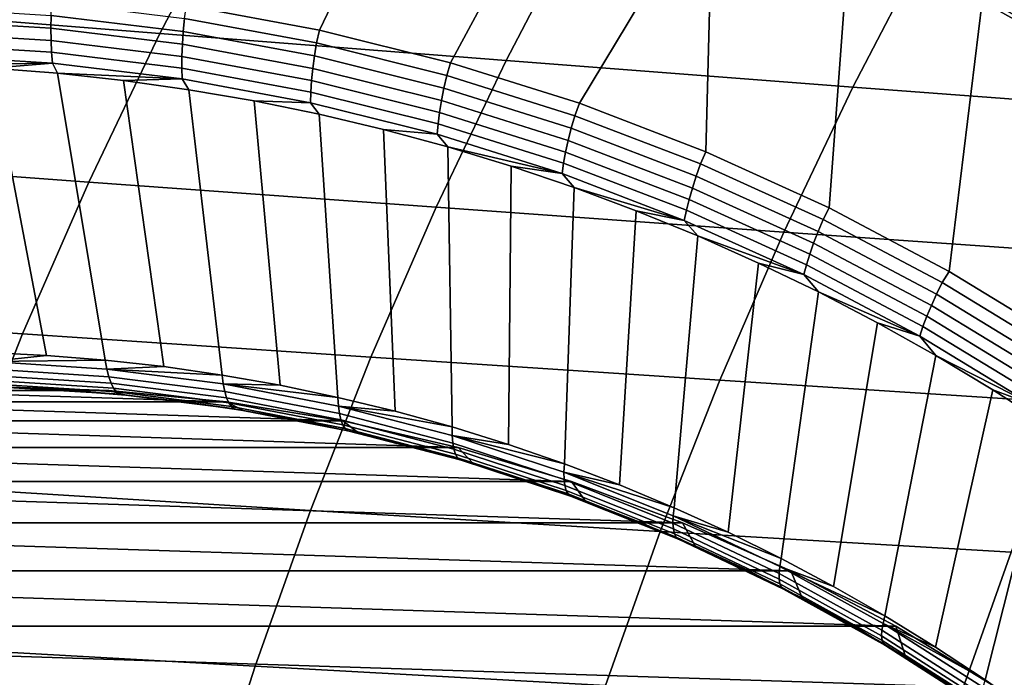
# Model space of a CAD drawing. Header units: metres. Extents: x -240 to 45, y -77 to 27.
# Tile 274 of 656: x -215.1 to -210.97, y 6.91 to 9.66. Entities that reach past the tile are written whole.
import ezdxf

# ---------------------------------------------------------------- set-up
doc = ezdxf.new("R2010")
doc.units = ezdxf.units.M
doc.layers.add('solid_102011X2', color=7, linetype='CONTINUOUS')

msp = doc.modelspace()

# ---------------------------------------------------------------- linework, layer by layer
at = {"layer": 'solid_102011X2'}
for points in [[(-213.369598, 10.606078, 271.397034), (-213.842484, 9.620847, 271.514954), (-214.399399, 9.724087, 271.653809), (-213.972244, 10.734349, 271.547302)], [(-212.775192, 10.441901, 271.24884), (-213.292496, 9.483761, 271.377808), (-213.842484, 9.620847, 271.514954), (-213.369598, 10.606078, 271.397034)], [(-212.191071, 10.242373, 271.10321), (-212.751358, 9.313312, 271.242889), (-213.292496, 9.483761, 271.377808), (-212.775192, 10.441901, 271.24884)], [(-214.193634, 10.214388, 308.056091), (-215.639435, 10.337092, 306.432983), (-215.96257, 9.721316, 306.670319), (-214.511658, 9.606099, 308.292389)], [(-212.745667, 10.093741, 309.667725), (-214.193634, 10.214388, 308.056091), (-214.511658, 9.606099, 308.292389), (-213.058823, 9.492807, 309.90274)], [(-212.191071, 10.242373, 271.10321), (-212.220993, 9.1101, 271.110657), (-212.751358, 9.313312, 271.242889)], [(-211.619186, 10.008168, 270.960602), (-211.703232, 8.874837, 270.981567), (-212.220993, 9.1101, 271.110657), (-212.191071, 10.242373, 271.10321)], [(-211.294891, 9.975273, 311.271484), (-212.745667, 10.093741, 309.667725), (-213.058823, 9.492807, 309.90274), (-211.603363, 9.381544, 311.505005)], [(-211.061493, 9.740082, 270.821564), (-211.199921, 8.608352, 270.856079), (-211.703232, 8.874837, 270.981567), (-211.619186, 10.008168, 270.960602)], [(-209.839279, 9.85908, 312.872253), (-211.294891, 9.975273, 311.271484), (-211.603363, 9.381544, 311.505005), (-210.143127, 9.272395, 313.104248)], [(-211.054642, 9.756164, 270.821411), (-210.512283, 9.454781, 270.686188), (-210.519867, 9.439021, 270.686523), (-211.061493, 9.740082, 270.821564)], [(-211.046219, 9.771225, 270.823975), (-210.503006, 9.469377, 270.688538), (-210.512283, 9.454781, 270.686188), (-211.054642, 9.756164, 270.821411)], [(-210.847702, 9.684622, 270.782074), (-210.503006, 9.469377, 270.688538), (-211.046219, 9.771225, 270.823975)], [(-214.511658, 9.606099, 308.292389), (-215.96257, 9.721316, 306.670319), (-216.265625, 9.09062, 306.892883), (-214.809921, 8.983034, 308.514008)], [(-214.969406, 9.628588, 271.82486), (-215.524323, 9.662528, 271.963226), (-215.526535, 9.716434, 271.947754), (-214.968521, 9.682305, 271.808624)], [(-214.413437, 9.614166, 271.670227), (-214.968521, 9.682305, 271.808624), (-214.966034, 9.73742, 271.798309), (-214.407791, 9.668894, 271.659119)], [(-214.407791, 9.668894, 271.659119), (-214.399399, 9.724087, 271.653809), (-213.842484, 9.620847, 271.514954), (-213.854477, 9.566404, 271.521179)], [(-210.519867, 9.439021, 270.686523), (-210.71283, 8.311582, 270.734619), (-211.199921, 8.608352, 270.856079), (-211.061493, 9.740082, 270.821564)], [(-214.417404, 9.560827, 271.687256), (-214.969406, 9.628588, 271.82486), (-214.968521, 9.682305, 271.808624), (-214.413437, 9.614166, 271.670227)], [(-214.968674, 9.576944, 271.846832), (-215.520615, 9.610703, 271.984467), (-215.524323, 9.662528, 271.963226), (-214.969406, 9.628588, 271.82486)], [(-214.419632, 9.509547, 271.709961), (-214.968674, 9.576944, 271.846832), (-214.969406, 9.628588, 271.82486), (-214.417404, 9.560827, 271.687256)], [(-213.863266, 9.512258, 271.533051), (-214.413437, 9.614166, 271.670227), (-214.407791, 9.668894, 271.659119), (-213.854477, 9.566404, 271.521179)], [(-214.966339, 9.528026, 271.874268), (-215.515457, 9.561611, 272.011169), (-215.520615, 9.610703, 271.984467), (-214.968674, 9.576944, 271.846832)], [(-213.058823, 9.492807, 309.90274), (-214.511658, 9.606099, 308.292389), (-214.809921, 8.983034, 308.514008), (-213.352539, 8.877239, 310.123138)], [(-213.87027, 9.459483, 271.550842), (-214.417404, 9.560827, 271.687256), (-214.413437, 9.614166, 271.670227), (-213.863266, 9.512258, 271.533051)], [(-213.854477, 9.566404, 271.521179), (-213.842484, 9.620847, 271.514954), (-213.292496, 9.483761, 271.377808), (-213.308014, 9.430313, 271.384918)], [(-214.962418, 9.482449, 271.906769), (-215.508911, 9.515873, 272.04303), (-215.515457, 9.561611, 272.011169), (-214.966339, 9.528026, 271.874268)], [(-214.420105, 9.460973, 271.738068), (-214.966339, 9.528026, 271.874268), (-214.968674, 9.576944, 271.846832), (-214.419632, 9.509547, 271.709961)], [(-213.875443, 9.408747, 271.57428), (-214.419632, 9.509547, 271.709961), (-214.417404, 9.560827, 271.687256), (-213.87027, 9.459483, 271.550842)], [(-213.319901, 9.376937, 271.397583), (-213.863266, 9.512258, 271.533051), (-213.854477, 9.566404, 271.521179), (-213.308014, 9.430313, 271.384918)], [(-214.962418, 9.482449, 271.906769), (-215.495865, 9.47414, 272.078094), (-215.508911, 9.515873, 272.04303)], [(-214.418793, 9.415716, 271.77124), (-214.962418, 9.482449, 271.906769), (-214.966339, 9.528026, 271.874268), (-214.420105, 9.460973, 271.738068)], [(-213.878677, 9.360687, 271.603088), (-214.420105, 9.460973, 271.738068), (-214.419632, 9.509547, 271.709961), (-213.875443, 9.408747, 271.57428)], [(-213.329926, 9.324913, 271.416107), (-213.87027, 9.459483, 271.550842), (-213.863266, 9.512258, 271.533051), (-213.319901, 9.376937, 271.397583)], [(-214.962418, 9.482449, 271.906769), (-215.218338, 9.461171, 272.008911), (-215.495865, 9.47414, 272.078094)], [(-214.987579, 8.255757, 273.195374), (-215.234497, 8.267522, 273.256927), (-215.495865, 9.47414, 272.078094), (-215.218338, 9.461171, 272.008911)], [(-214.962418, 9.482449, 271.906769), (-214.941315, 9.439569, 271.93985), (-215.218338, 9.461171, 272.008911)], [(-214.418793, 9.415716, 271.77124), (-214.941315, 9.439569, 271.93985), (-214.962418, 9.482449, 271.906769)], [(-211.603363, 9.381544, 311.505005), (-213.058823, 9.492807, 309.90274), (-213.352539, 8.877239, 310.123138), (-211.892685, 8.773325, 311.72403)], [(-213.308014, 9.430313, 271.384918), (-213.292496, 9.483761, 271.377808), (-212.751358, 9.313312, 271.242889), (-212.770355, 9.261097, 271.250854)], [(-214.741119, 8.236161, 273.133911), (-214.987579, 8.255757, 273.195374), (-215.218338, 9.461171, 272.008911), (-214.941315, 9.439569, 271.93985)], [(-214.495377, 8.208753, 273.072632), (-214.741119, 8.236161, 273.133911), (-214.941315, 9.439569, 271.93985), (-214.66507, 9.409354, 271.870972)], [(-214.418793, 9.415716, 271.77124), (-214.66507, 9.409354, 271.870972), (-214.941315, 9.439569, 271.93985)], [(-213.879959, 9.31591, 271.636902), (-214.418793, 9.415716, 271.77124), (-214.420105, 9.460973, 271.738068), (-213.878677, 9.360687, 271.603088)], [(-213.337997, 9.274899, 271.440277), (-213.875443, 9.408747, 271.57428), (-213.87027, 9.459483, 271.550842), (-213.329926, 9.324913, 271.416107)], [(-212.785263, 9.208679, 271.264282), (-213.319901, 9.376937, 271.397583), (-213.308014, 9.430313, 271.384918), (-212.770355, 9.261097, 271.250854)], [(-214.418793, 9.415716, 271.77124), (-214.389816, 9.370553, 271.802338), (-214.66507, 9.409354, 271.870972)], [(-214.250565, 8.173557, 273.011597), (-214.495377, 8.208753, 273.072632), (-214.66507, 9.409354, 271.870972), (-214.389816, 9.370553, 271.802338)], [(-214.418793, 9.415716, 271.77124), (-213.879959, 9.31591, 271.636902), (-214.115845, 9.323203, 271.734039), (-214.389816, 9.370553, 271.802338)], [(-213.343979, 9.227523, 271.469757), (-213.878677, 9.360687, 271.603088), (-213.875443, 9.408747, 271.57428), (-213.337997, 9.274899, 271.440277)], [(-210.143127, 9.272395, 313.104248), (-211.603363, 9.381544, 311.505005), (-211.892685, 8.773325, 311.72403), (-210.428116, 8.671365, 313.321838)], [(-214.006912, 8.13061, 272.950867), (-214.250565, 8.173557, 273.011597), (-214.389816, 9.370553, 271.802338), (-214.115845, 9.323203, 271.734039)], [(-213.347824, 9.183383, 271.504211), (-213.879959, 9.31591, 271.636902), (-213.878677, 9.360687, 271.603088), (-213.343979, 9.227523, 271.469757)], [(-212.798264, 9.157589, 271.283539), (-213.329926, 9.324913, 271.416107), (-213.319901, 9.376937, 271.397583), (-212.785263, 9.208679, 271.264282)], [(-213.764679, 8.079948, 272.890442), (-214.006912, 8.13061, 272.950867), (-214.115845, 9.323203, 271.734039), (-213.843369, 9.267345, 271.666107)], [(-213.879959, 9.31591, 271.636902), (-213.843369, 9.267345, 271.666107), (-214.115845, 9.323203, 271.734039)], [(-213.879959, 9.31591, 271.636902), (-213.347824, 9.183383, 271.504211), (-213.572662, 9.203032, 271.598602), (-213.843369, 9.267345, 271.666107)], [(-212.809174, 9.108472, 271.308411), (-213.337997, 9.274899, 271.440277), (-213.329926, 9.324913, 271.416107), (-212.798264, 9.157589, 271.283539)], [(-212.770355, 9.261097, 271.250854), (-212.751358, 9.313312, 271.242889), (-212.220993, 9.1101, 271.110657), (-212.243347, 9.059352, 271.119476)], [(-213.524063, 8.021624, 272.830475), (-213.764679, 8.079948, 272.890442), (-213.843369, 9.267345, 271.666107), (-213.572662, 9.203032, 271.598602)], [(-212.817871, 9.061946, 271.338593), (-213.343979, 9.227523, 271.469757), (-213.337997, 9.274899, 271.440277), (-212.809174, 9.108472, 271.308411)], [(-212.261246, 9.008075, 271.133636), (-212.785263, 9.208679, 271.264282), (-212.770355, 9.261097, 271.250854), (-212.243347, 9.059352, 271.119476)], [(-212.824219, 9.018598, 271.373657), (-213.347824, 9.183383, 271.504211), (-213.343979, 9.227523, 271.469757), (-212.817871, 9.061946, 271.338593)], [(-213.285294, 7.955689, 272.770935), (-213.524063, 8.021624, 272.830475), (-213.572662, 9.203032, 271.598602), (-213.303955, 9.130322, 271.531616)], [(-213.347824, 9.183383, 271.504211), (-213.303955, 9.130322, 271.531616), (-213.572662, 9.203032, 271.598602)], [(-212.824219, 9.018598, 271.373657), (-213.303955, 9.130322, 271.531616), (-213.347824, 9.183383, 271.504211)], [(-212.277161, 8.958098, 271.153625), (-212.798264, 9.157589, 271.283539), (-212.785263, 9.208679, 271.264282), (-212.261246, 9.008075, 271.133636)], [(-212.290863, 8.91005, 271.179199), (-212.809174, 9.108472, 271.308411), (-212.798264, 9.157589, 271.283539), (-212.277161, 8.958098, 271.153625)], [(-214.809921, 8.983034, 308.514008), (-216.265625, 9.09062, 306.892883), (-216.548111, 8.445978, 307.100342), (-215.087967, 8.346157, 308.720581)], [(-213.048615, 7.882209, 272.711914), (-213.285294, 7.955689, 272.770935), (-213.303955, 9.130322, 271.531616), (-213.037521, 9.04928, 271.465179)], [(-212.824219, 9.018598, 271.373657), (-213.037521, 9.04928, 271.465179), (-213.303955, 9.130322, 271.531616)], [(-212.3022, 8.864538, 271.210022), (-212.817871, 9.061946, 271.338593), (-212.809174, 9.108472, 271.308411), (-212.290863, 8.91005, 271.179199)], [(-212.243347, 9.059352, 271.119476), (-212.220993, 9.1101, 271.110657), (-211.703232, 8.874837, 270.981567), (-211.728867, 8.825785, 270.991211)], [(-212.814255, 7.801252, 272.653503), (-213.048615, 7.882209, 272.711914), (-213.037521, 9.04928, 271.465179), (-212.77356, 8.959982, 271.399353)], [(-212.824219, 9.018598, 271.373657), (-212.77356, 8.959982, 271.399353), (-213.037521, 9.04928, 271.465179)], [(-212.31102, 8.822135, 271.245697), (-212.824219, 9.018598, 271.373657), (-212.817871, 9.061946, 271.338593), (-212.3022, 8.864538, 271.210022)], [(-211.74968, 8.77583, 271.006073), (-212.261246, 9.008075, 271.133636), (-212.243347, 9.059352, 271.119476), (-211.728867, 8.825785, 270.991211)], [(-212.31102, 8.822135, 271.245697), (-212.77356, 8.959982, 271.399353), (-212.824219, 9.018598, 271.373657)], [(-211.768433, 8.727141, 271.026764), (-212.277161, 8.958098, 271.153625), (-212.261246, 9.008075, 271.133636), (-211.74968, 8.77583, 271.006073)], [(-213.352539, 8.877239, 310.123138), (-214.809921, 8.983034, 308.514008), (-215.087967, 8.346157, 308.720581), (-213.626358, 8.247993, 310.328613)], [(-212.582413, 7.712895, 272.595673), (-212.814255, 7.801252, 272.653503), (-212.77356, 8.959982, 271.399353), (-212.512344, 8.862508, 271.334229)], [(-212.31102, 8.822135, 271.245697), (-212.512344, 8.862508, 271.334229), (-212.77356, 8.959982, 271.399353)], [(-211.784866, 8.680333, 271.05304), (-212.290863, 8.91005, 271.179199), (-212.277161, 8.958098, 271.153625), (-211.768433, 8.727141, 271.026764)], [(-211.798782, 8.635994, 271.084503), (-212.3022, 8.864538, 271.210022), (-212.290863, 8.91005, 271.179199), (-211.784866, 8.680333, 271.05304)], [(-211.892685, 8.773325, 311.72403), (-213.352539, 8.877239, 310.123138), (-213.626358, 8.247993, 310.328613), (-212.162415, 8.151561, 311.928223)], [(-212.353317, 7.617222, 272.538574), (-212.582413, 7.712895, 272.595673), (-212.512344, 8.862508, 271.334229), (-212.25412, 8.756948, 271.269836)], [(-212.31102, 8.822135, 271.245697), (-212.25412, 8.756948, 271.269836), (-212.512344, 8.862508, 271.334229)], [(-211.810013, 8.594684, 271.120789), (-212.31102, 8.822135, 271.245697), (-212.3022, 8.864538, 271.210022), (-211.798782, 8.635994, 271.084503)], [(-211.728867, 8.825785, 270.991211), (-211.703232, 8.874837, 270.981567), (-211.199921, 8.608352, 270.856079), (-211.228714, 8.561217, 270.866486)], [(-211.810013, 8.594684, 271.120789), (-212.25412, 8.756948, 271.269836), (-212.31102, 8.822135, 271.245697)], [(-211.252365, 8.51276, 270.88208), (-211.74968, 8.77583, 271.006073), (-211.728867, 8.825785, 270.991211), (-211.228714, 8.561217, 270.866486)], [(-210.428116, 8.671365, 313.321838), (-211.892685, 8.773325, 311.72403), (-212.162415, 8.151561, 311.928223), (-210.693817, 8.056924, 313.524689)], [(-211.273865, 8.465531, 270.903473), (-211.768433, 8.727141, 271.026764), (-211.74968, 8.77583, 271.006073), (-211.252365, 8.51276, 270.88208)], [(-212.127197, 7.514324, 272.482178), (-212.353317, 7.617222, 272.538574), (-212.25412, 8.756948, 271.269836), (-211.999084, 8.643396, 271.206268)], [(-211.810013, 8.594684, 271.120789), (-211.999084, 8.643396, 271.206268), (-212.25412, 8.756948, 271.269836)], [(-211.292953, 8.420126, 270.930389), (-211.784866, 8.680333, 271.05304), (-211.768433, 8.727141, 271.026764), (-211.273865, 8.465531, 270.903473)], [(-211.309387, 8.377116, 270.962494), (-211.798782, 8.635994, 271.084503), (-211.784866, 8.680333, 271.05304), (-211.292953, 8.420126, 270.930389)], [(-211.904266, 7.404297, 272.426605), (-212.127197, 7.514324, 272.482178), (-211.999084, 8.643396, 271.206268), (-211.747513, 8.52196, 271.143524)], [(-211.810013, 8.594684, 271.120789), (-211.747513, 8.52196, 271.143524), (-211.999084, 8.643396, 271.206268)], [(-211.322968, 8.337044, 270.999359), (-211.810013, 8.594684, 271.120789), (-211.798782, 8.635994, 271.084503), (-211.309387, 8.377116, 270.962494)], [(-211.228714, 8.561217, 270.866486), (-211.199921, 8.608352, 270.856079), (-210.71283, 8.311582, 270.734619), (-210.744659, 8.266578, 270.745819)], [(-211.322968, 8.337044, 270.999359), (-211.747513, 8.52196, 271.143524), (-211.810013, 8.594684, 271.120789)], [(-210.771042, 8.219789, 270.762085), (-211.252365, 8.51276, 270.88208), (-211.228714, 8.561217, 270.866486), (-210.744659, 8.266578, 270.745819)], [(-211.684723, 7.287248, 272.371857), (-211.904266, 7.404297, 272.426605), (-211.747513, 8.52196, 271.143524), (-211.499603, 8.392747, 271.081726)], [(-211.322968, 8.337044, 270.999359), (-211.499603, 8.392747, 271.081726), (-211.747513, 8.52196, 271.143524)], [(-210.795212, 8.174185, 270.784119), (-211.273865, 8.465531, 270.903473), (-211.252365, 8.51276, 270.88208), (-210.771042, 8.219789, 270.762085)], [(-215.087967, 8.346157, 308.720581), (-216.548111, 8.445978, 307.100342), (-216.809616, 7.788372, 307.292389), (-215.345352, 7.696439, 308.911835)], [(-210.816864, 8.130342, 270.811676), (-211.292953, 8.420126, 270.930389), (-211.273865, 8.465531, 270.903473), (-210.795212, 8.174185, 270.784119)], [(-211.468781, 7.163286, 272.318024), (-211.684723, 7.287248, 272.371857), (-211.499603, 8.392747, 271.081726), (-211.255585, 8.255877, 271.020874)], [(-211.322968, 8.337044, 270.999359), (-211.255585, 8.255877, 271.020874), (-211.499603, 8.392747, 271.081726)], [(-210.835739, 8.088813, 270.844391), (-211.309387, 8.377116, 270.962494), (-211.292953, 8.420126, 270.930389), (-210.816864, 8.130342, 270.811676)], [(-210.851578, 8.050119, 270.881836), (-211.322968, 8.337044, 270.999359), (-211.309387, 8.377116, 270.962494), (-210.835739, 8.088813, 270.844391)], [(-213.626358, 8.247993, 310.328613), (-215.087967, 8.346157, 308.720581), (-215.345352, 7.696439, 308.911835), (-213.879822, 7.606027, 310.518829)], [(-210.851578, 8.050119, 270.881836), (-211.255585, 8.255877, 271.020874), (-211.322968, 8.337044, 270.999359)], [(-215.225494, 8.230178, 273.29776), (-215.234497, 8.267522, 273.256927), (-214.987579, 8.255757, 273.195374)], [(-215.225494, 8.230178, 273.29776), (-214.987579, 8.255757, 273.195374), (-214.741119, 8.236161, 273.133911)], [(-215.225494, 8.230178, 273.29776), (-214.741119, 8.236161, 273.133911), (-214.734344, 8.198957, 273.175323)], [(-215.225494, 8.230178, 273.29776), (-214.734344, 8.198957, 273.175323), (-214.726181, 8.16662, 273.220459), (-215.215378, 8.197718, 273.342438)], [(-214.734344, 8.198957, 273.175323), (-214.741119, 8.236161, 273.133911), (-214.495377, 8.208753, 273.072632)], [(-212.162415, 8.151561, 311.928223), (-213.626358, 8.247993, 310.328613), (-213.879822, 7.606027, 310.518829), (-212.412109, 7.5172, 312.117249)], [(-211.256638, 7.03253, 272.265137), (-211.468781, 7.163286, 272.318024), (-211.255585, 8.255877, 271.020874), (-211.015701, 8.111474, 270.96109)], [(-210.851578, 8.050119, 270.881836), (-211.015701, 8.111474, 270.96109), (-211.255585, 8.255877, 271.020874)], [(-215.215378, 8.197718, 273.342438), (-214.726181, 8.16662, 273.220459), (-214.716721, 8.139595, 273.268738), (-215.204315, 8.170589, 273.390289)], [(-214.734344, 8.198957, 273.175323), (-214.495377, 8.208753, 273.072632), (-214.250565, 8.173557, 273.011597)], [(-214.734344, 8.198957, 273.175323), (-214.250565, 8.173557, 273.011597), (-214.246002, 8.136637, 273.053558)], [(-214.734344, 8.198957, 273.175323), (-214.246002, 8.136637, 273.053558), (-214.239761, 8.104545, 273.099182), (-214.726181, 8.16662, 273.220459)], [(-215.204315, 8.170589, 273.390289), (-214.716721, 8.139595, 273.268738), (-214.7061, 8.118223, 273.319519), (-215.192413, 8.149136, 273.440765)], [(-215.192413, 8.149136, 273.440765), (-214.7061, 8.118223, 273.319519), (-214.694443, 8.102773, 273.372223), (-215.179825, 8.133627, 273.493225)], [(-214.726181, 8.16662, 273.220459), (-214.239761, 8.104545, 273.099182), (-214.231918, 8.077725, 273.147858), (-214.716721, 8.139595, 273.268738)], [(-214.246002, 8.136637, 273.053558), (-214.250565, 8.173557, 273.011597), (-214.006912, 8.13061, 272.950867)], [(-210.693817, 8.056924, 313.524689), (-212.162415, 8.151561, 311.928223), (-212.412109, 7.5172, 312.117249), (-210.939774, 7.43001, 313.712463)], [(-214.232468, 8.060902, 274.118622), (-216.208984, 8.060902, 274.61142), (-215.715576, 8.108974, 274.488403)], [(-214.725861, 8.108974, 274.241638), (-215.715576, 8.108974, 274.488403), (-215.220718, 8.125005, 274.365021)], [(-214.232468, 8.060902, 274.118622), (-215.715576, 8.108974, 274.488403), (-214.725861, 8.108974, 274.241638)], [(-214.901093, 8.108968, 273.538177), (-214.725861, 8.108974, 274.241638), (-215.220718, 8.125005, 274.365021), (-215.148483, 8.120991, 273.599854)], [(-215.179825, 8.133627, 273.493225), (-214.694443, 8.102773, 273.372223), (-214.6819, 8.093439, 273.426117), (-215.166718, 8.124257, 273.546997)], [(-215.166718, 8.124257, 273.546997), (-214.6819, 8.093439, 273.426117), (-215.148483, 8.120991, 273.599854)], [(-214.6819, 8.093439, 273.426117), (-214.901093, 8.108968, 273.538177), (-215.148483, 8.120991, 273.599854)], [(-214.901093, 8.108968, 273.538177), (-214.654205, 8.088942, 273.476624), (-214.725861, 8.108974, 274.241638)], [(-214.6819, 8.093439, 273.426117), (-214.654205, 8.088942, 273.476624), (-214.901093, 8.108968, 273.538177)], [(-214.654205, 8.088942, 273.476624), (-214.408035, 8.060933, 273.415253), (-214.232468, 8.060902, 274.118622), (-214.725861, 8.108974, 274.241638)], [(-214.716721, 8.139595, 273.268738), (-214.231918, 8.077725, 273.147858), (-214.222565, 8.056516, 273.198975), (-214.7061, 8.118223, 273.319519)], [(-214.7061, 8.118223, 273.319519), (-214.222565, 8.056516, 273.198975), (-214.211823, 8.041183, 273.251892), (-214.694443, 8.102773, 273.372223)], [(-214.694443, 8.102773, 273.372223), (-214.211823, 8.041183, 273.251892), (-214.199829, 8.03192, 273.305908), (-214.6819, 8.093439, 273.426117)], [(-214.246002, 8.136637, 273.053558), (-214.006912, 8.13061, 272.950867), (-213.764679, 8.079948, 272.890442)], [(-214.246002, 8.136637, 273.053558), (-213.764679, 8.079948, 272.890442), (-213.762314, 8.04345, 272.932953)], [(-214.246002, 8.136637, 273.053558), (-213.762314, 8.04345, 272.932953), (-213.75798, 8.011726, 272.979065), (-214.239761, 8.104545, 273.099182)], [(-214.239761, 8.104545, 273.099182), (-213.75798, 8.011726, 272.979065), (-213.751724, 7.985214, 273.028137), (-214.231918, 8.077725, 273.147858)], [(-211.048508, 6.895102, 272.213226), (-211.256638, 7.03253, 272.265137), (-211.015701, 8.111474, 270.96109), (-210.780167, 7.959669, 270.902344)], [(-210.851578, 8.050119, 270.881836), (-210.780167, 7.959669, 270.902344), (-211.015701, 8.111474, 270.96109)], [(-213.743454, 7.981083, 273.996704), (-216.697983, 7.981083, 274.733337), (-216.208984, 8.060902, 274.61142)], [(-213.743454, 7.981083, 273.996704), (-216.208984, 8.060902, 274.61142), (-214.232468, 8.060902, 274.118622)], [(-214.6819, 8.093439, 273.426117), (-214.199829, 8.03192, 273.305908), (-214.654205, 8.088942, 273.476624)], [(-214.199829, 8.03192, 273.305908), (-214.408035, 8.060933, 273.415253), (-214.654205, 8.088942, 273.476624)], [(-214.408035, 8.060933, 273.415253), (-214.162842, 8.024969, 273.354095), (-214.232468, 8.060902, 274.118622)], [(-214.199829, 8.03192, 273.305908), (-214.162842, 8.024969, 273.354095), (-214.408035, 8.060933, 273.415253)], [(-214.162842, 8.024969, 273.354095), (-213.918869, 7.981086, 273.293274), (-213.743454, 7.981083, 273.996704), (-214.232468, 8.060902, 274.118622)], [(-214.231918, 8.077725, 273.147858), (-213.751724, 7.985214, 273.028137), (-213.743637, 7.964247, 273.079559), (-214.222565, 8.056516, 273.198975)], [(-213.762314, 8.04345, 272.932953), (-213.764679, 8.079948, 272.890442), (-213.524063, 8.021624, 272.830475)], [(-214.222565, 8.056516, 273.198975), (-213.743637, 7.964247, 273.079559), (-213.73381, 7.94909, 273.13269), (-214.211823, 8.041183, 273.251892)], [(-214.211823, 8.041183, 273.251892), (-213.73381, 7.94909, 273.13269), (-213.722366, 7.939933, 273.186859), (-214.199829, 8.03192, 273.305908)], [(-214.199829, 8.03192, 273.305908), (-213.722366, 7.939933, 273.186859), (-214.162842, 8.024969, 273.354095)], [(-213.722366, 7.939933, 273.186859), (-213.918869, 7.981086, 273.293274), (-214.162842, 8.024969, 273.354095)], [(-213.762314, 8.04345, 272.932953), (-213.524063, 8.021624, 272.830475), (-213.285294, 7.955689, 272.770935)], [(-213.762314, 8.04345, 272.932953), (-213.285294, 7.955689, 272.770935), (-213.285095, 7.919752, 272.813965)], [(-213.762314, 8.04345, 272.932953), (-213.285095, 7.919752, 272.813965), (-213.282639, 7.888516, 272.860535), (-213.75798, 8.011726, 272.979065)], [(-213.2603, 7.869779, 273.876251), (-217.181152, 7.869779, 274.853821), (-216.697983, 7.981083, 274.733337)], [(-213.2603, 7.869779, 273.876251), (-216.697983, 7.981083, 274.733337), (-213.743454, 7.981083, 273.996704)], [(-213.722366, 7.939933, 273.186859), (-213.676346, 7.929326, 273.232819), (-213.743454, 7.981083, 273.996704), (-213.918869, 7.981086, 273.293274)], [(-213.75798, 8.011726, 272.979065), (-213.282639, 7.888516, 272.860535), (-213.277969, 7.862411, 272.910004), (-213.751724, 7.985214, 273.028137)], [(-213.751724, 7.985214, 273.028137), (-213.277969, 7.862411, 272.910004), (-213.271118, 7.841767, 272.961731), (-213.743637, 7.964247, 273.079559)], [(-213.435532, 7.86974, 273.17276), (-213.2603, 7.869779, 273.876251), (-213.743454, 7.981083, 273.996704), (-213.676346, 7.929326, 273.232819)], [(-213.743637, 7.964247, 273.079559), (-213.271118, 7.841767, 272.961731), (-213.262192, 7.826843, 273.015106), (-213.73381, 7.94909, 273.13269)], [(-213.73381, 7.94909, 273.13269), (-213.262192, 7.826843, 273.015106), (-213.251297, 7.817827, 273.069427), (-213.722366, 7.939933, 273.186859)], [(-213.722366, 7.939933, 273.186859), (-213.251297, 7.817827, 273.069427), (-213.676346, 7.929326, 273.232819)], [(-213.285095, 7.919752, 272.813965), (-213.285294, 7.955689, 272.770935), (-213.048615, 7.882209, 272.711914)], [(-210.844574, 6.751134, 272.162384), (-211.048508, 6.895102, 272.213226), (-210.780167, 7.959669, 270.902344), (-210.549179, 7.800602, 270.844757)], [(-213.251297, 7.817827, 273.069427), (-213.435532, 7.86974, 273.17276), (-213.676346, 7.929326, 273.232819)], [(-213.285095, 7.919752, 272.813965), (-213.048615, 7.882209, 272.711914), (-212.814255, 7.801252, 272.653503)], [(-213.285095, 7.919752, 272.813965), (-212.814255, 7.801252, 272.653503), (-212.816177, 7.766012, 272.697052)], [(-213.285095, 7.919752, 272.813965), (-212.816177, 7.766012, 272.697052), (-212.815582, 7.735382, 272.74408), (-213.282639, 7.888516, 272.860535)], [(-212.784393, 7.72728, 273.757568), (-217.657059, 7.72728, 274.972473), (-217.181152, 7.869779, 274.853821)], [(-212.784393, 7.72728, 273.757568), (-217.181152, 7.869779, 274.853821), (-213.2603, 7.869779, 273.876251)], [(-213.251297, 7.817827, 273.069427), (-213.196655, 7.802389, 273.11322), (-213.2603, 7.869779, 273.876251), (-213.435532, 7.86974, 273.17276)], [(-213.282639, 7.888516, 272.860535), (-212.815582, 7.735382, 272.74408), (-212.812439, 7.709784, 272.793945), (-213.277969, 7.862411, 272.910004)], [(-213.277969, 7.862411, 272.910004), (-212.812439, 7.709784, 272.793945), (-212.806824, 7.68954, 272.845978), (-213.271118, 7.841767, 272.961731)], [(-213.196655, 7.802389, 273.11322), (-212.95993, 7.727338, 273.054199), (-212.784393, 7.72728, 273.757568), (-213.2603, 7.869779, 273.876251)], [(-213.271118, 7.841767, 272.961731), (-212.806824, 7.68954, 272.845978), (-212.798782, 7.674906, 272.899567), (-213.262192, 7.826843, 273.015106)], [(-213.262192, 7.826843, 273.015106), (-212.798782, 7.674906, 272.899567), (-212.788406, 7.666065, 272.95401), (-213.251297, 7.817827, 273.069427)], [(-213.251297, 7.817827, 273.069427), (-212.788406, 7.666065, 272.95401), (-212.95993, 7.727338, 273.054199), (-213.196655, 7.802389, 273.11322)], [(-212.816177, 7.766012, 272.697052), (-212.814255, 7.801252, 272.653503), (-212.582413, 7.712895, 272.595673)], [(-212.318436, 7.554382, 273.641418), (-218.123016, 7.554382, 275.088654), (-217.657059, 7.72728, 274.972473)], [(-212.318436, 7.554382, 273.641418), (-217.657059, 7.72728, 274.972473), (-212.784393, 7.72728, 273.757568)], [(-212.788406, 7.666065, 272.95401), (-212.725632, 7.64466, 272.995758), (-212.784393, 7.72728, 273.757568), (-212.95993, 7.727338, 273.054199)], [(-212.816177, 7.766012, 272.697052), (-212.582413, 7.712895, 272.595673), (-212.353317, 7.617222, 272.538574)], [(-212.816177, 7.766012, 272.697052), (-212.353317, 7.617222, 272.538574), (-212.35733, 7.582812, 272.582642)], [(-212.816177, 7.766012, 272.697052), (-212.35733, 7.582812, 272.582642), (-212.358536, 7.552905, 272.630127), (-212.815582, 7.735382, 272.74408)], [(-212.815582, 7.735382, 272.74408), (-212.358536, 7.552905, 272.630127), (-212.356918, 7.527911, 272.680359), (-212.812439, 7.709784, 272.793945)], [(-212.725632, 7.64466, 272.995758), (-212.493958, 7.554439, 272.938019), (-212.318436, 7.554382, 273.641418), (-212.784393, 7.72728, 273.757568)], [(-213.879822, 7.606027, 310.518829), (-215.345352, 7.696439, 308.911835), (-215.581696, 7.034886, 309.087433), (-214.112595, 6.952338, 310.693512)], [(-212.812439, 7.709784, 272.793945), (-212.356918, 7.527911, 272.680359), (-212.352493, 7.508145, 272.732697), (-212.806824, 7.68954, 272.845978)], [(-212.806824, 7.68954, 272.845978), (-212.352493, 7.508145, 272.732697), (-212.345306, 7.493856, 272.786499), (-212.798782, 7.674906, 272.899567)], [(-212.798782, 7.674906, 272.899567), (-212.345306, 7.493856, 272.786499), (-212.335464, 7.485224, 272.841095), (-212.788406, 7.666065, 272.95401)], [(-212.788406, 7.666065, 272.95401), (-212.335464, 7.485224, 272.841095), (-212.725632, 7.64466, 272.995758)], [(-212.335464, 7.485224, 272.841095), (-212.493958, 7.554439, 272.938019), (-212.725632, 7.64466, 272.995758)], [(-212.412109, 7.5172, 312.117249), (-213.879822, 7.606027, 310.518829), (-214.112595, 6.952338, 310.693512), (-212.641403, 6.871228, 312.290833)], [(-212.35733, 7.582812, 272.582642), (-212.353317, 7.617222, 272.538574), (-212.127197, 7.514324, 272.482178)], [(-212.35733, 7.582812, 272.582642), (-211.910294, 7.370849, 272.471191), (-211.913269, 7.341778, 272.519104), (-212.358536, 7.552905, 272.630127)], [(-212.35733, 7.582812, 272.582642), (-212.127197, 7.514324, 272.482178), (-211.904266, 7.404297, 272.426605)], [(-212.35733, 7.582812, 272.582642), (-211.904266, 7.404297, 272.426605), (-211.910294, 7.370849, 272.471191)], [(-211.864212, 7.351812, 273.528168), (-218.577225, 7.351812, 275.201904), (-218.123016, 7.554382, 275.088654)], [(-211.864212, 7.351812, 273.528168), (-218.123016, 7.554382, 275.088654), (-212.318436, 7.554382, 273.641418)], [(-212.335464, 7.485224, 272.841095), (-212.265152, 7.456762, 272.880951), (-212.318436, 7.554382, 273.641418), (-212.493958, 7.554439, 272.938019)], [(-212.358536, 7.552905, 272.630127), (-211.913269, 7.341778, 272.519104), (-211.913132, 7.317482, 272.569702), (-212.356918, 7.527911, 272.680359)], [(-212.356918, 7.527911, 272.680359), (-211.913132, 7.317482, 272.569702), (-211.909866, 7.298268, 272.622345), (-212.352493, 7.508145, 272.732697)], [(-212.039429, 7.351727, 272.824677), (-211.864212, 7.351812, 273.528168), (-212.318436, 7.554382, 273.641418), (-212.265152, 7.456762, 272.880951)], [(-210.939774, 7.43001, 313.712463), (-212.412109, 7.5172, 312.117249), (-212.641403, 6.871228, 312.290833), (-211.165665, 6.791601, 313.884918)], [(-212.352493, 7.508145, 272.732697), (-211.909866, 7.298268, 272.622345), (-211.903519, 7.284379, 272.676361), (-212.345306, 7.493856, 272.786499)], [(-212.345306, 7.493856, 272.786499), (-211.903519, 7.284379, 272.676361), (-211.894196, 7.275988, 272.731049), (-212.335464, 7.485224, 272.841095)], [(-212.335464, 7.485224, 272.841095), (-211.894196, 7.275988, 272.731049), (-212.265152, 7.456762, 272.880951)], [(-211.894196, 7.275988, 272.731049), (-212.039429, 7.351727, 272.824677), (-212.265152, 7.456762, 272.880951)], [(-211.910294, 7.370849, 272.471191), (-211.904266, 7.404297, 272.426605), (-211.684723, 7.287248, 272.371857)], [(-209.458786, 7.344429, 315.308899), (-210.939774, 7.43001, 313.712463), (-211.165665, 6.791601, 313.884918), (-209.681229, 6.713428, 315.480286)], [(-211.910294, 7.370849, 272.471191), (-211.476776, 7.130925, 272.363098), (-211.481461, 7.1028, 272.411438), (-211.913269, 7.341778, 272.519104)], [(-211.910294, 7.370849, 272.471191), (-211.684723, 7.287248, 272.371857), (-211.468781, 7.163286, 272.318024)], [(-211.910294, 7.370849, 272.471191), (-211.468781, 7.163286, 272.318024), (-211.476776, 7.130925, 272.363098)], [(-211.422668, 7.119951, 273.41806), (-219.018768, 7.119951, 275.311981), (-218.577225, 7.351812, 275.201904)], [(-211.422668, 7.119951, 273.41806), (-218.577225, 7.351812, 275.201904), (-211.864212, 7.351812, 273.528168)], [(-211.894196, 7.275988, 272.731049), (-211.817017, 7.239436, 272.769226), (-211.864212, 7.351812, 273.528168), (-212.039429, 7.351727, 272.824677)], [(-211.913269, 7.341778, 272.519104), (-211.481461, 7.1028, 272.411438), (-211.482742, 7.079296, 272.462402), (-211.913132, 7.317482, 272.569702)], [(-211.913132, 7.317482, 272.569702), (-211.482742, 7.079296, 272.462402), (-211.480606, 7.060707, 272.51532), (-211.909866, 7.298268, 272.622345)], [(-211.817017, 7.239436, 272.769226), (-211.598145, 7.120001, 272.714661), (-211.422668, 7.119951, 273.41806), (-211.864212, 7.351812, 273.528168)], [(-211.909866, 7.298268, 272.622345), (-211.480606, 7.060707, 272.51532), (-211.475082, 7.047269, 272.569519), (-211.903519, 7.284379, 272.676361)], [(-211.903519, 7.284379, 272.676361), (-211.475082, 7.047269, 272.569519), (-211.466248, 7.039152, 272.624359), (-211.894196, 7.275988, 272.731049)], [(-211.894196, 7.275988, 272.731049), (-211.466248, 7.039152, 272.624359), (-211.817017, 7.239436, 272.769226)], [(-211.466248, 7.039152, 272.624359), (-211.598145, 7.120001, 272.714661), (-211.817017, 7.239436, 272.769226)], [(-211.476776, 7.130925, 272.363098), (-211.468781, 7.163286, 272.318024), (-211.256638, 7.03253, 272.265137)], [(-210.996292, 6.860058, 273.311768), (-219.44516, 6.860058, 275.418304), (-219.018768, 7.119951, 275.311981)], [(-210.996292, 6.860058, 273.311768), (-219.018768, 7.119951, 275.311981), (-211.422668, 7.119951, 273.41806)], [(-211.466248, 7.039152, 272.624359), (-211.383011, 6.993539, 272.661011), (-211.422668, 7.119951, 273.41806), (-211.598145, 7.120001, 272.714661)], [(-211.476776, 7.130925, 272.363098), (-211.058411, 6.863951, 272.258789), (-211.064743, 6.836879, 272.307556), (-211.481461, 7.1028, 272.411438)], [(-211.476776, 7.130925, 272.363098), (-211.256638, 7.03253, 272.265137), (-211.048508, 6.895102, 272.213226)], [(-211.476776, 7.130925, 272.363098), (-211.048508, 6.895102, 272.213226), (-211.058411, 6.863951, 272.258789)], [(-211.383011, 6.993539, 272.661011), (-211.171844, 6.860175, 272.608368), (-210.996292, 6.860058, 273.311768), (-211.422668, 7.119951, 273.41806)], [(-211.481461, 7.1028, 272.411438), (-211.064743, 6.836879, 272.307556), (-211.067398, 6.814255, 272.358856), (-211.482742, 7.079296, 272.462402)], [(-211.482742, 7.079296, 272.462402), (-211.067398, 6.814255, 272.358856), (-211.06636, 6.796362, 272.412048), (-211.480606, 7.060707, 272.51532)], [(-214.112595, 6.952338, 310.693512), (-215.581696, 7.034886, 309.087433), (-215.796646, 6.36252, 309.247131), (-214.32428, 6.287938, 310.852356)], [(-211.480606, 7.060707, 272.51532), (-211.06636, 6.796362, 272.412048), (-211.06163, 6.783428, 272.466431), (-211.475082, 7.047269, 272.569519)], [(-211.475082, 7.047269, 272.569519), (-211.06163, 6.783428, 272.466431), (-211.053268, 6.775614, 272.521393), (-211.466248, 7.039152, 272.624359)], [(-211.466248, 7.039152, 272.624359), (-211.053268, 6.775614, 272.521393), (-211.383011, 6.993539, 272.661011)], [(-211.053268, 6.775614, 272.521393), (-211.171844, 6.860175, 272.608368), (-211.383011, 6.993539, 272.661011)], [(-212.641403, 6.871228, 312.290833), (-214.112595, 6.952338, 310.693512), (-214.32428, 6.287938, 310.852356), (-212.84996, 6.214648, 312.4487)]]:
    msp.add_3dface(points, dxfattribs=at)

doc.saveas('drawing.dxf')
